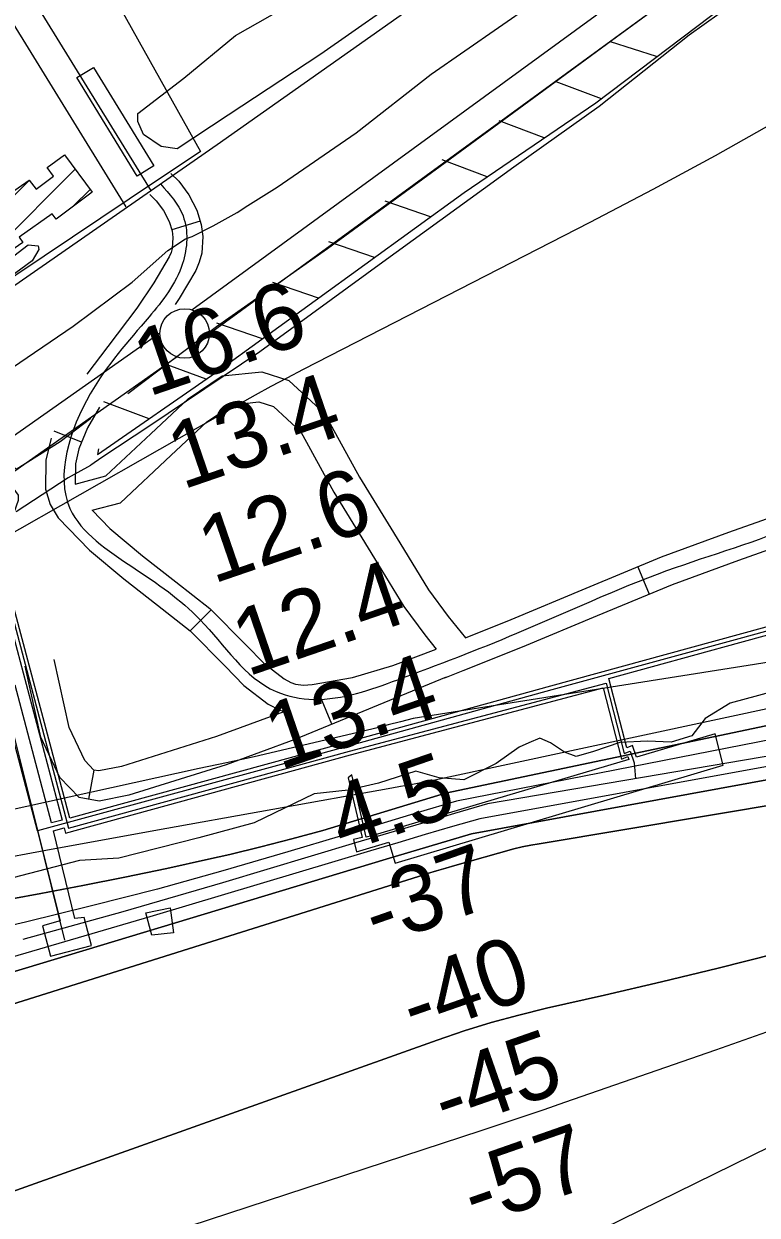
# Model space of a CAD drawing. Extents: x 3567028 to 3605064, y 510945 to 536587.
# Drawn here: x 3600106 to 3600848, y 524216 to 525420 of the extents above; entities that cross this region are included whole.
import ezdxf

# ---------------------------------------------------------------- set-up
doc = ezdxf.new("R2010")
doc.units = 0
for name, color, linetype in [('V-BLDG-OTLN', 7, 'Continuous'), ('V-CHAN-DOCK', 7, 'Continuous'), ('V-FLOD-BASE', 7, 'Continuous'), ('V-LEVE-TOET', 7, 'Continuous'), ('V-RIVR-EDGE', 7, 'Continuous'), ('V-RIVR-RANG', 7, 'Continuous'), ('V-ROAD-CNTR', 7, 'Continuous'), ('V-RRAP-FSHR', 7, 'Continuous'), ('V-SITE-OTLN', 7, 'Continuous'), ('V-SITE-VEGE', 7, 'Continuous'), ('V-SURV-LINE', 7, 'Continuous'), ('V-TOPO-DPTH', 7, 'Continuous'), ('V-TOPO-MAJR', 7, 'Continuous'), ('V-TOPO-MINR', 7, 'Continuous'), ('V-TOPO-WATR', 7, 'Continuous'), ('V-UTIL-LINE', 7, 'Continuous')]:
    doc.layers.add(name, color=color, linetype=linetype)

msp = doc.modelspace()

# ---------------------------------------------------------------- linework, layer by layer
at = {"layer": 'V-BLDG-OTLN'}
for p, q in [((3600037.1, 525152), (3600158.4, 525273.3)), ((3599922.6, 525072.8), (3600112, 525262.2)), ((3600156.7, 525236.3), (3600173.5, 525253))]:
    msp.add_line(p, q, dxfattribs=at)
for points in [[(3599921.9, 525072.3), (3599640.3, 525475.7), (3599692.4, 525512.1), (3599757.2, 525419.2), (3599803.7, 525451.7), (3599775.6, 525495.3), (3599795.1, 525508), (3599931, 525310.9), (3599944, 525319.9), (3599928.8, 525342.1), (3599981, 525378), (3600077, 525238.3), (3600111.9, 525262.3), (3600118.7, 525253.2), (3600136.4, 525266.4), (3600130, 525275), (3600147.4, 525288), (3600175.6, 525250.3), (3600138.9, 525223), (3600135, 525228.3), (3600101.7, 525204.6), (3600105.5, 525199.3)], [(3600176.7, 525376.3), (3600237.7, 525276.7), (3600220.9, 525266.4), (3600160, 525366)]]:
    msp.add_lwpolyline(points, close=True, dxfattribs=at)
at = {"layer": 'V-CHAN-DOCK'}
for points in [[(3600075.1, 524879.1), (3600145.1, 524615.7), (3600134.2, 524612.8), (3600097.5, 524751.9)], [(3601073, 524870), (3600828.1, 524802.8), (3600638.9, 524751), (3600407.6, 524687.3), (3600152.8, 524617.8), (3600083.5, 524878.7)], [(3600147.2, 524608), (3600148.6, 524602.5), (3600436.5, 524681.6), (3600692.1, 524749.3), (3600710.7, 524677.1), (3600717.1, 524679.8), (3600718, 524677), (3600458.3, 524599.9), (3600452.5, 524598.6), (3600438.1, 524661.3), (3600434.2, 524658.5), (3600448.3, 524598.2), (3600439.7, 524596.2), (3600442.7, 524583.5), (3600475.4, 524593.4), (3600481.6, 524572.1), (3600813.3, 524671.1), (3600805.2, 524702.9), (3600725.6, 524679.3), (3600721.7, 524691), (3600716, 524688.7), (3600697.8, 524758.9), (3600830.2, 524795.1), (3601075.1, 524862.3)], [(3600088.2, 524733.5), (3600143.1, 524513.9), (3600125.2, 524508.8), (3600133.2, 524478.2), (3600174.7, 524489.1), (3600167.3, 524517.3), (3600158, 524516.2), (3600136.2, 524605), (3600147.2, 524608)], [(3600229.6, 524522), (3600254.2, 524527.2), (3600257.6, 524501.8), (3600235.7, 524499.3), (3600229.6, 524522)]]:
    msp.add_lwpolyline(points, dxfattribs=at)
at = {"layer": 'V-FLOD-BASE'}
for points in [[(3600211.6, 525046.6), (3600301, 525114.4), (3600413.5, 525193.1), (3600527.1, 525276.4), (3600611.9, 525338.4), (3600705.4, 525407.3), (3600801.7, 525477.4), (3600904.4, 525550.9), (3601011.6, 525629.6), (3601097.6, 525691.6), (3601190.4, 525756.5), (3601310.4, 525834.1), (3601450.5, 525923.1), (3601571.1, 526000), (3601676.6, 526062.6), (3601742.9, 526102.2), (3601782.1, 526133.2), (3601847.3, 526191.2), (3601931, 526263.1), (3602017, 526346.4), (3602108.1, 526423.4), (3602233.9, 526535.5)], [(3600051.5, 525036), (3600067, 525011.2), (3600081.3, 524991.6), (3600092.3, 524977.1), (3600098.6, 524970.2), (3600143, 524998.3), (3600174.1, 525021.9)]]:
    msp.add_lwpolyline(points, dxfattribs=at)
at = {"layer": 'V-LEVE-TOET'}
for points in [[(3601898.2, 526173.9), (3601806.5, 526096.6), (3601749.3, 526053.7), (3601651.4, 525988.2), (3601523, 525903.2), (3601456.4, 525861.8), (3601384.4, 525819.7), (3601280.2, 525749.6), (3601176.8, 525685.6), (3601095.3, 525631), (3601008.4, 525567.8), (3600900.3, 525495.3), (3600778.9, 525408.7), (3600688, 525336.9), (3600601.8, 525275.3), (3600469.4, 525179.4), (3600344.9, 525088.9), (3600233.7, 525014), (3600185.1, 524982), (3600174.2, 524974.4), (3600173.8, 524974.1), (3600151.1, 524961.6), (3600098.6, 524927.3)], [(3600086.5, 525067.3), (3600156.2, 525114.9), (3600215.8, 525159.4), (3600251.8, 525191.4), (3600269.8, 525203.1), (3600276.6, 525205.3), (3600297.7, 525216.2), (3600322, 525229.5), (3600332.7, 525236.7), (3600362.4, 525255.4), (3600442.3, 525310), (3600518.3, 525369.3), (3600620.1, 525440.3)]]:
    msp.add_lwpolyline(points, dxfattribs=at)
at = {"layer": 'V-RIVR-EDGE'}
msp.add_lwpolyline([(3600894, 524753.7), (3600820.4, 524733.7), (3600795.2, 524718.4), (3600781.7, 524700.7), (3600760.9, 524694.6), (3600737, 524695.3), (3600708.8, 524694.1), (3600682.4, 524685), (3600664.6, 524680.1), (3600653, 524684.4), (3600638.9, 524693.7), (3600627.9, 524698.6), (3600616.9, 524693.7), (3600607.1, 524689.5), (3600583.7, 524673), (3600551.2, 524656.5), (3600526.1, 524658.4), (3600502.8, 524665.2), (3600464.8, 524653), (3600434.2, 524645.8), (3600399.8, 524642.2), (3600339.1, 524612.9), (3600283.3, 524597.7), (3600202.4, 524577.1), (3600162.5, 524574.8), (3600095.1, 524557.2)], dxfattribs=at)
at = {"layer": 'V-ROAD-CNTR'}
for p, q in [((3600284.6, 525221), (3600255.9, 525212.1)), ((3600164.8, 524997.5), (3600137, 525008.7)), ((3600726.9, 524871.7), (3600738.4, 524844)), ((3600295.8, 524828.2), (3600274.4, 524807.1)), ((3600495.7, 524777.9), (3600506.3, 524749.9)), ((3600417.7, 524712.5), (3600406.3, 524740.3)), ((3600172.2, 524636.7), (3600177.4, 524666.2))]:
    msp.add_line(p, q, dxfattribs=at)
for points in [[(3599778.4, 524935), (3600301.8, 525298.3), (3601265.8, 525978.2), (3601681.3, 526283.6), (3602026.3, 526531.5)], [(3600235.3, 525251.2), (3599754, 526031.7)], [(3600209.8, 525235.5), (3599927.6, 525693)], [(3600255, 525269.1), (3600263, 525261.2), (3600273.2, 525247.4), (3600281.2, 525231.9), (3600285.6, 525217.6), (3600287.2, 525205.5), (3600286.2, 525188.5), (3600283.7, 525179.3), (3600280.2, 525171.1), (3600263.3, 525142.6), (3600259.3, 525136.6)], [(3600233.8, 525247.9), (3600240.2, 525241.5), (3600247.7, 525231.5), (3600253.3, 525220.5), (3600256.2, 525211.2), (3600257.1, 525204.4), (3600256.4, 525193.3), (3600255.3, 525189.2), (3600253.4, 525184.8), (3600237.9, 525158.6), (3600220.7, 525132.9), (3600191.2, 525094.3), (3600169.9, 525066.4)], [(3600158.3, 524955.1), (3600189.2, 524963.4), (3600234.6, 525005.9), (3600272.5, 525041.5), (3600306.7, 525064.5), (3600347.1, 525068.7), (3600374.4, 525060), (3600410.3, 525026.5), (3600445.8, 524962.1), (3600486.6, 524895.8), (3600515.4, 524848.2), (3600535.3, 524821.3), (3600552.7, 524799.8)], [(3600182.9, 525032.8), (3600170.8, 525012.2), (3600162.1, 524990.8), (3600158.5, 524975.7), (3600158.3, 524955.1)], [(3600175.6, 524928.7), (3600204.2, 524936.4), (3600255.1, 524984), (3600291.3, 525018), (3600317.3, 525035.4), (3600344, 525038.2), (3600358.8, 525033.5), (3600386.4, 525007.9), (3600419.9, 524947), (3600461, 524880.1), (3600490.4, 524831.4), (3600511.6, 524802.9), (3600523.3, 524788.4)], [(3600552.7, 524799.8), (3600599.1, 524818.4), (3600674.9, 524850.1), (3600751, 524881.8), (3600818.9, 524906.6), (3600885.9, 524930.1), (3600944.9, 524959.9), (3600975.9, 524975.6), (3601009.8, 524986.7), (3601081.9, 524997.5), (3601153.2, 525003.9), (3601219.5, 525009.7), (3601284.4, 525015.3), (3601333.6, 525028.6), (3601348.5, 525031.4), (3601371.2, 525029.6), (3601384, 525024.2), (3601395.5, 525015.8), (3601400.8, 525009.7), (3601404.3, 525003.2), (3601406.5, 524993.8), (3601406.8, 524975), (3601411, 524950.6), (3601415.2, 524925.1)], [(3600134.1, 525001.5), (3600133.5, 525000.1), (3600128.5, 524979.5), (3600128.3, 524950), (3600132.9, 524934.5), (3600141.1, 524921.2), (3600172.9, 524888.4), (3600207.3, 524859.5), (3600241.5, 524832.8), (3600274.6, 524807), (3600309.8, 524771.3), (3600328.9, 524751.8), (3600353.2, 524732.9), (3600365, 524726.8), (3600369.9, 524725.3)], [(3600175.6, 524928.7), (3600193.4, 524910.4), (3600226.2, 524882.8), (3600259.9, 524856.5), (3600294.5, 524829.4), (3600331.2, 524792.3), (3600348.9, 524774.2), (3600369.4, 524758.3), (3600376.4, 524754.6), (3600381.1, 524753.2), (3600389.2, 524752.2), (3600397.7, 524752.7), (3600438.7, 524759.8), (3600479.5, 524771.8), (3600523.3, 524788.4)], [(3600531.9, 524759.6), (3600550.5, 524766.7), (3600610.5, 524790.6), (3600686.4, 524822.4), (3600762, 524853.8), (3600829, 524878.4), (3600897.6, 524902.5)], [(3600533.3, 524760.2), (3600380.2, 524697), (3600310.8, 524671.6), (3600212.4, 524640.8), (3600182.6, 524634.9), (3600162.4, 524638.4), (3600142.8, 524658.6), (3600123.6, 524699.6), (3600107.6, 524771.3)], [(3600369.9, 524725.3), (3600369.3, 524725), (3600301.1, 524700), (3600205, 524669.9), (3600182.3, 524665.4), (3600177.1, 524666.3), (3600167.9, 524675.9), (3600152.2, 524709.4), (3600136.9, 524777.8)]]:
    msp.add_lwpolyline(points, dxfattribs=at)
msp.add_spline([(3600244.4, 525258.5), (3600267.3, 525226.2), (3600266.8, 525178), (3600232.9, 525124.1), (3600173.4, 525046.3), (3600153, 524930.5), (3600216.7, 524871.1), (3600284.5, 524818.2), (3600361.3, 524745.6), (3600399.5, 524737.7), (3600484.3, 524757.5), (3600604.8, 524804.5), (3600756.5, 524867.8), (3600891.8, 524916.3), (3601013.3, 524972.1), (3601154.5, 524989), (3601287, 525000.4), (3601385.4, 525004.7), (3601391.8, 524973.5), (3601400.4, 524922.7)], degree=3, dxfattribs=at)
at = {"layer": 'V-RRAP-FSHR'}
for p, q in [((3600746, 525387.1), (3600699.5, 525402.1)), ((3600690.3, 525344.6), (3600644.6, 525361.8)), ((3600632.5, 525305.1), (3600586.8, 525322.3)), ((3600574.8, 525265.6), (3600529.1, 525282.8)), ((3600517.6, 525225.2), (3600471.5, 525241.1)), ((3600460.9, 525184.1), (3600414.8, 525200.1)), ((3600404.3, 525143), (3600358.1, 525159)), ((3600347.6, 525102), (3600301.4, 525117.9)), ((3600290.7, 525061.1), (3600244.9, 525078.1)), ((3600233.2, 525021.3), (3600187.4, 525038.3))]:
    msp.add_line(p, q, dxfattribs=at)
msp.add_lwpolyline([(3600182, 524991), (3600180.7, 524985), (3600300.6, 525067.9), (3600551.5, 525249.7), (3600684.5, 525340.6), (3600888.8, 525495), (3600996.1, 525565.9), (3601157.8, 525676.2), (3601350.7, 525801.8)], dxfattribs=at)
at = {"layer": 'V-SITE-OTLN'}
msp.add_lwpolyline([(3600003, 525795.1), (3600285, 525291.4), (3600212.9, 525243.2), (3599984.4, 525090.3)], dxfattribs=at)
at = {"layer": 'V-SITE-VEGE'}
for points in [[(3600221.5, 525329.7), (3600268.1, 525365.5), (3600320.3, 525408.6), (3600390.5, 525448.4), (3600464.8, 525496.4), (3600531.8, 525541.9), (3600584, 525567.1), (3600609.3, 525561.3), (3600610.9, 525549.1), (3600598.6, 525521.4), (3600503.9, 525458), (3600406.7, 525389.7), (3600312.8, 525327.9), (3600261.4, 525293.8), (3600245.1, 525296.2), (3600227.2, 525308.5), (3600221.5, 525321.6)], [(3600017.5, 525127.6), (3600062.6, 525160.4), (3600110.9, 525197), (3600120.9, 525196.1), (3600121.4, 525192.2), (3600114.8, 525180.8), (3600080.1, 525155.5), (3600024, 525117.5), (3600017, 525119.3), (3600016.6, 525121.9)]]:
    msp.add_lwpolyline(points, close=True, dxfattribs=at)
at = {"layer": 'V-SURV-LINE'}
for points in [[(3600276.3, 525131.3), (3601127.7, 525752.1)], [(3601145.4, 525727.8), (3600294, 525107.1)], [(3599819.8, 524810), (3600244, 525108.2)], [(3600261.3, 525083.7), (3599837.1, 524785.4)]]:
    msp.add_lwpolyline(points, dxfattribs=at)
msp.add_circle((3600269, 525107.4), 25, dxfattribs=at)
at = {"layer": 'V-TOPO-DPTH'}
for points in [[(3602061.9, 525302.4), (3601400.8, 524870.2), (3601398.3, 524868.7), (3601395.7, 524867.3), (3601393.1, 524866.1), (3601390.3, 524865), (3601360.9, 524855), (3601358.3, 524854.2), (3600499.8, 524718.5), (3600487.3, 524715.1), (3600474.7, 524711.9), (3600462.2, 524708.7), (3600449.6, 524705.7), (3600339.2, 524679.6), (3600311.4, 524673.4), (3600283.6, 524667.8), (3599317.5, 524455)], [(3599999.4, 524433.4), (3600472.6, 524576.2), (3600494.2, 524582.7), (3600515.7, 524589.1), (3600537.4, 524595.4), (3600559, 524601.7), (3601436.4, 524762), (3601445.7, 524765.8), (3601454.9, 524769.7), (3601464, 524773.9), (3601473, 524778.3), (3601658.4, 524871.2), (3601717.1, 524900.5), (3601775.9, 524929.6), (3601834.9, 524958.4), (3601894, 524986.9)], [(3601894, 524986.9), (3601834.9, 524958.4), (3601775.9, 524929.6), (3601717.1, 524900.5), (3601658.4, 524871.2), (3601473, 524778.3), (3601464, 524773.9), (3601454.9, 524769.7), (3601445.7, 524765.8), (3601436.4, 524762), (3600559, 524601.7), (3600537.4, 524595.4), (3600515.7, 524589.1), (3600494.2, 524582.7), (3600472.6, 524576.2), (3599999.4, 524433.4)], [(3599812.9, 524341.1), (3600505.2, 524558.8), (3600514.4, 524561.7), (3600523.6, 524564.5), (3600532.8, 524567.2), (3600542, 524569.8), (3600601.7, 524586.8), (3600610.2, 524588.8), (3600618.8, 524590.5), (3600627.4, 524591.6), (3601477, 524733.7), (3601506.3, 524745.6), (3601535.4, 524758), (3601550.4, 524764.7), (3601576.3, 524776.4), (3601602, 524788.4), (3601627.6, 524800.7), (3601653, 524813.2), (3601678.4, 524826.1), (3601703.6, 524839), (3601728.8, 524852.1), (3601753.9, 524865.3), (3601869.5, 524926.5), (3601951.7, 524971.6)], [(3601951.7, 524971.6), (3601869.5, 524926.5), (3601753.9, 524865.3), (3601728.8, 524852.1), (3601703.6, 524839), (3601678.4, 524826.1), (3601653, 524813.2), (3601627.6, 524800.7), (3601602, 524788.4), (3601576.3, 524776.4), (3601550.4, 524764.7), (3601535.4, 524758), (3601506.3, 524745.6), (3601477, 524733.7), (3600627.4, 524591.6), (3600618.8, 524590.5), (3600610.2, 524588.8), (3600601.7, 524586.8), (3600542, 524569.8), (3600532.8, 524567.2), (3600523.6, 524564.5), (3600514.4, 524561.7), (3600505.2, 524558.8), (3599812.9, 524341.1)], [(3600005.9, 524520), (3600123.4, 524541.5), (3600166, 524549.5), (3600208.5, 524557.9), (3600250.9, 524566.9), (3600293.2, 524576.2), (3600314.5, 524581.1), (3600346, 524588.6), (3600377.4, 524596.6), (3600408.6, 524605.3), (3600439.7, 524614.5), (3600470.7, 524624), (3600501.7, 524633.4), (3600532.7, 524642.8), (3601233.1, 524790)], [(3600005.9, 524520), (3600123.4, 524541.5), (3600166, 524549.5), (3600208.5, 524557.9), (3600250.9, 524566.9), (3600293.2, 524576.2), (3600314.5, 524581.1), (3600346, 524588.6), (3600377.4, 524596.6), (3600408.6, 524605.3), (3600439.7, 524614.5), (3600470.7, 524624), (3600501.7, 524633.4), (3600532.7, 524642.8), (3601233.1, 524790)], [(3601130.3, 524726.5), (3600575, 524632), (3600541.7, 524622.3), (3600508.3, 524612.4), (3600475, 524602.5), (3600441.8, 524592.6), (3600307.3, 524552.2), (3600206.6, 524523), (3600105.5, 524495)], [(3601130.3, 524726.5), (3600575, 524632), (3600541.7, 524622.3), (3600508.3, 524612.4), (3600475, 524602.5), (3600441.8, 524592.6), (3600307.3, 524552.2), (3600206.6, 524523), (3600105.5, 524495)], [(3599769.6, 524124.6), (3600524.1, 524393.4), (3600551.4, 524402.6), (3600578.9, 524411.1), (3600606.7, 524418.6), (3600634.7, 524425.5), (3600693.5, 524438.8), (3600750.9, 524452.2), (3600808.2, 524466.1), (3600865.4, 524480.6)], [(3600865.4, 524480.6), (3600808.2, 524466.1), (3600750.9, 524452.2), (3600693.5, 524438.8), (3600634.7, 524425.5), (3600606.7, 524418.6), (3600578.9, 524411.1), (3600551.4, 524402.6), (3600524.1, 524393.4), (3599769.6, 524124.6)]]:
    msp.add_lwpolyline(points, dxfattribs=at)
at = {"layer": 'V-TOPO-MAJR'}
msp.add_lwpolyline([(3601896.4, 524858.4), (3601827.1, 524818.9), (3601777, 524790.8), (3601726.6, 524763.2), (3601675.9, 524736.5), (3601624.8, 524710.2), (3601566.8, 524680.8), (3601544.4, 524669.9), (3601521.9, 524659.3), (3601499.1, 524649.4), (3601476, 524639.9), (3601192.2, 524527.1), (3601096.1, 524489.6), (3600999.7, 524453), (3600902.9, 524417.7), (3600805.7, 524383.3), (3600653, 524330.3), (3600631.9, 524323.1), (3600610.8, 524315.9), (3600589.6, 524308.8), (3600568.5, 524301.8), (3599862.3, 524070.6)], dxfattribs=at)
at = {"layer": 'V-TOPO-MINR'}
for points in [[(3601053.2, 525432.2), (3601033.8, 525419.6), (3601014.1, 525407.5), (3600930.2, 525358.1), (3600868, 525322.1), (3600805.4, 525287), (3600742.2, 525252.9), (3600678.6, 525219.6), (3600388.6, 525070.9), (3600372.4, 525062.4), (3600356.2, 525053.8), (3600340.2, 525045), (3600324.2, 525036.1), (3600001.4, 524852.9)], [(3602061.9, 525302.4), (3601400.8, 524870.2), (3601398.3, 524868.7), (3601395.7, 524867.3), (3601393.1, 524866.1), (3601390.3, 524865), (3601360.9, 524855), (3601358.3, 524854.2), (3600499.8, 524718.5), (3600487.3, 524715.1), (3600474.7, 524711.9), (3600462.2, 524708.7), (3600449.6, 524705.7), (3600339.2, 524679.6), (3600311.4, 524673.4), (3600283.6, 524667.8), (3599317.5, 524455)], [(3601894.8, 525158.6), (3601810.1, 525106), (3601725.1, 525054), (3601415.6, 524866.4), (3601408.4, 524862.4), (3601401.1, 524858.6), (3601393.5, 524855.4), (3601385.8, 524852.5), (3601302.9, 524824.1), (3601295.7, 524822.1), (3600521.7, 524656.1), (3600513.1, 524654.3), (3600504.4, 524652.7), (3600495.8, 524651.1), (3600487.1, 524649.6), (3600478.5, 524648), (3600237.8, 524604.8), (3600128.7, 524584.9), (3600019.6, 524564.6)], [(3601935.8, 525035), (3601863.4, 524999.3), (3601791.5, 524962.4), (3601720, 524924.7), (3601456.5, 524783.2), (3601452.8, 524781.3), (3601449, 524779.4), (3601445.1, 524777.7), (3601441.2, 524776.1), (3600567.2, 524617.1), (3600539.6, 524609.1), (3600512, 524601), (3600484.4, 524592.8), (3600456.9, 524584.6), (3600233.8, 524517.8), (3600094.5, 524477.1)], [(3601894, 524986.9), (3601834.9, 524958.4), (3601775.9, 524929.6), (3601717.1, 524900.5), (3601658.4, 524871.2), (3601473, 524778.3), (3601464, 524773.9), (3601454.9, 524769.7), (3601445.7, 524765.8), (3601436.4, 524762), (3600559, 524601.7), (3600537.4, 524595.4), (3600515.7, 524589.1), (3600494.2, 524582.7), (3600472.6, 524576.2), (3599999.4, 524433.4)], [(3601951.7, 524971.6), (3601869.5, 524926.5), (3601753.9, 524865.3), (3601728.8, 524852.1), (3601703.6, 524839), (3601678.4, 524826.1), (3601653, 524813.2), (3601627.6, 524800.7), (3601602, 524788.4), (3601576.3, 524776.4), (3601550.4, 524764.7), (3601535.4, 524758), (3601506.3, 524745.6), (3601477, 524733.7), (3600627.4, 524591.6), (3600618.8, 524590.5), (3600610.2, 524588.8), (3600601.7, 524586.8), (3600542, 524569.8), (3600532.8, 524567.2), (3600523.6, 524564.5), (3600514.4, 524561.7), (3600505.2, 524558.8), (3599812.9, 524341.1)], [(3601914.8, 524819), (3601811.7, 524760.2), (3601568.2, 524628.1), (3601566, 524626.9), (3601561.7, 524624.6), (3601559.1, 524623.2), (3601555.2, 524621.1), (3601553.2, 524620.1), (3601549.3, 524618.1), (3601545.3, 524616.3), (3601543.2, 524615.4), (3601512.7, 524602.8), (3601495.5, 524595.5), (3601478.4, 524588), (3601461.5, 524580.2), (3601444.6, 524572.1), (3600672.4, 524193.2)], [(3601187.4, 524760.9), (3600543.7, 524634.8), (3600504.9, 524623.3), (3600466.2, 524611.6), (3600427.4, 524599.9), (3600373.4, 524583.5), (3600307.5, 524564.3), (3600241.4, 524545.9), (3600174.9, 524528.9), (3600108.2, 524512.7), (3599990.1, 524485.4)], [(3601130.3, 524726.5), (3600575, 524632), (3600541.7, 524622.3), (3600508.3, 524612.4), (3600475, 524602.5), (3600441.8, 524592.6), (3600307.3, 524552.2), (3600206.6, 524523), (3600105.5, 524495)], [(3600865.4, 524480.6), (3600808.2, 524466.1), (3600750.9, 524452.2), (3600693.5, 524438.8), (3600634.7, 524425.5), (3600606.7, 524418.6), (3600578.9, 524411.1), (3600551.4, 524402.6), (3600524.1, 524393.4), (3599769.6, 524124.6)]]:
    msp.add_lwpolyline(points, dxfattribs=at)
at = {"layer": 'V-TOPO-WATR'}
msp.add_lwpolyline([(3601233.1, 524790), (3600532.7, 524642.8), (3600501.7, 524633.4), (3600470.7, 524624), (3600439.7, 524614.5), (3600408.6, 524605.3), (3600377.4, 524596.6), (3600346, 524588.6), (3600314.5, 524581.1), (3600293.2, 524576.2), (3600250.9, 524566.9), (3600208.5, 524557.9), (3600166, 524549.5), (3600123.4, 524541.5), (3600005.9, 524520)], dxfattribs=at)
at = {"layer": 'V-UTIL-LINE'}
msp.add_line((3600120.1, 524604.8), (3600147.4, 524494.4), dxfattribs=at)
for points in [[(3601408, 524831.4), (3601399.5, 524862), (3601392.5, 524872.6), (3601381.5, 524869.1), (3601362.6, 524946.8), (3601352, 524943.4), (3601074, 524866.2), (3600829.1, 524798.9), (3600640, 524747.2), (3600408.6, 524683.4), (3600120.1, 524604.8), (3600087.7, 524727.7), (3600036.4, 524913.9), (3600018, 524985.1), (3599976.6, 525089.5), (3599984.4, 525103.3)], [(3599984.4, 525103.3), (3600061.5, 524997.3), (3600100.5, 524944.1), (3600100.5, 524938.6), (3600079.3, 524878.9), (3600151.5, 524607.4), (3600435.5, 524685.5)], [(3600435.5, 524685.5), (3600694.9, 524754.2), (3600713.4, 524682.9), (3600719.4, 524685.4), (3600723.4, 524673.4), (3600724.8, 524657.3)]]:
    msp.add_lwpolyline(points, dxfattribs=at)

# ---------------------------------------------------------------- texts
at = {"layer": 'V-RIVR-RANG'}
for s, rotation, p in [('16.6', 18.9783, (3600232.2, 525043.2)), ('13.4', 18.9783, (3600266.7, 524949.3)), ('12.6', 18.9783, (3600297.7, 524854.2)), ('12.4', 18.9783, (3600332.2, 524760.4)), ('13.4', 18.9783, (3600364.9, 524665.9)), ('4.5', 18.9783, (3600429.1, 524582.2)), ('-37', 19.2664, (3600462.9, 524487.6)), ('-40', 19.2664, (3600500.9, 524395)), ('-45', 19.2664, (3600533, 524300.2)), ('-57', 19.2664, (3600562.7, 524204.7))]:
    msp.add_text(s, height=67, rotation=rotation, dxfattribs=at).set_placement(p)

doc.saveas('drawing.dxf')
